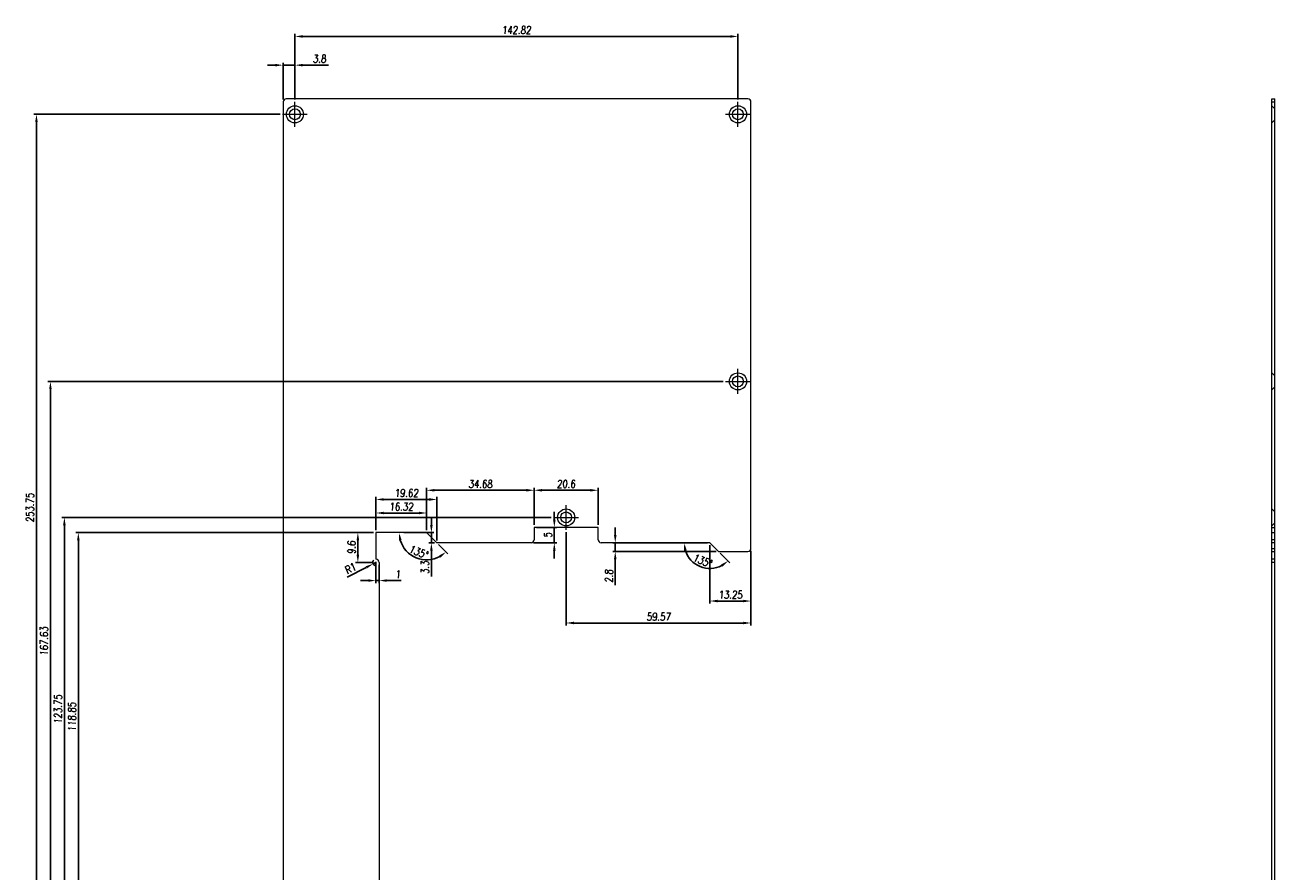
# Model space of a CAD drawing. Header units: millimetres. Extents: x 4497 to 11741, y 5958 to 12619.
# Tile 414 of 424: x 10125 to 10528, y 9598 to 9871. Entities that reach past the tile are written whole.
import ezdxf

# ---------------------------------------------------------------- set-up
doc = ezdxf.new("R2010")
doc.units = ezdxf.units.MM
doc.header["$LTSCALE"] = 0.8
doc.header["$PDMODE"] = 3
doc.header["$PDSIZE"] = 0.3125
doc.linetypes.add('CENTER', pattern=[50.8, 31.75, -6.35, 6.35, -6.35])
doc.linetypes.add('HIDDEN', pattern=[9.525, 6.35, -3.175])
doc.layers.get('0').update_dxf_attribs({"linetype": 'CONTINUOUS', "lineweight": 0})
doc.layers.get('Defpoints').update_dxf_attribs({"linetype": 'CONTINUOUS', "lineweight": 0})
for name, color, linetype, lineweight in [('1', 2, 'CENTER', 0), ('2', 3, 'CONTINUOUS', 0), ('3', 5, 'HIDDEN', 0)]:
    doc.layers.add(name, color=color, linetype=linetype, lineweight=lineweight)
doc.styles.get("Standard").update_dxf_attribs({"font": 'romans.shx', "width": 0.8, "oblique": 5, "bigfont": 'whgtxt.shx'})
doc.dimstyles.get("Standard").update_dxf_attribs({"dimtxt": 2.5, "dimasz": 2.5, "dimexe": 0.8, "dimexo": 0.8, "dimgap": 0.8, "dimtad": 1, "dimdsep": 46, "dimtxsty": 'Standard', "dimcen": 0, "dimclrd": 3, "dimclre": 3, "dimclrt": 3, "dimazin": 0, "dimtp": 0.001, "dimtm": 0.001, "dimtfac": 1, "dimtmove": 0, "dimatfit": 3, "dimfxl": 0, "dimtolj": 1, "dimarcsym": 0})

# ---------------------------------------------------------------- blocks, each defined once
blk = doc.blocks.new('X')
at = {"layer": '1'}
for p, q in [((5251.84, 13719.59), (5251.84, 13727.59)), ((5247.84, 13723.59), (5255.84, 13723.59))]:
    blk.add_line(p, q, dxfattribs=at)
blk = doc.blocks.new('*D453')
at = {"layer": '2', "color": 3, "lineweight": -2}
for p, q in [((10237.76, 9697.58), (10237.76, 9690.71)), ((10238.76, 9696.58), (10238.76, 9690.71)), ((10235.26, 9691.51), (10232.76, 9691.51)), ((10237.76, 9691.51), (10238.76, 9691.51)), ((10241.26, 9691.51), (10245.88, 9691.51))]:
    blk.add_line(p, q, dxfattribs=at)
at = {"layer": '2', "color": 3}
for points in [[(10235.26, 9691.93), (10235.26, 9691.1), (10237.76, 9691.51)], [(10241.26, 9691.93), (10241.26, 9691.1), (10238.76, 9691.51)]]:
    blk.add_solid(points, dxfattribs=at)
at = {"layer": 'Defpoints', "color": 0}
for p in [(10237.76, 9698.38), (10238.76, 9697.38), (10237.76, 9691.51)]:
    blk.add_point(p, dxfattribs=at)
at = {"layer": '2', "color": 3, "insert": (10244.82, 9693.56), "char_height": 2.5, "attachment_point": 5}
blk.add_mtext('\\A1;1', dxfattribs=at)
blk = doc.blocks.new('*D454')
at = {"layer": '2', "color": 3, "lineweight": -2}
for p, q in [((10236.96, 9706.98), (10231.13, 9706.98)), ((10231.93, 9704.48), (10231.93, 9699.88)), ((10236.96, 9697.38), (10231.13, 9697.38))]:
    blk.add_line(p, q, dxfattribs=at)
at = {"layer": '2', "color": 3}
for points in [[(10231.51, 9704.48), (10232.35, 9704.48), (10231.93, 9706.98)], [(10231.51, 9699.88), (10232.35, 9699.88), (10231.93, 9697.38)]]:
    blk.add_solid(points, dxfattribs=at)
at = {"layer": 'Defpoints', "color": 0}
for p in [(10237.76, 9706.98), (10231.93, 9697.38), (10237.76, 9697.38)]:
    blk.add_point(p, dxfattribs=at)
at = {"layer": '2', "color": 3, "insert": (10229.88, 9702.18), "char_height": 2.5, "attachment_point": 5, "rotation": 90}
blk.add_mtext('\\A1;9.6', dxfattribs=at)
blk = doc.blocks.new('*D455')
at = {"layer": '2', "color": 3, "lineweight": -2}
for p, q in [((10237.76, 9707.78), (10237.76, 9714.1)), ((10240.26, 9713.3), (10251.59, 9713.3)), ((10254.09, 9707.78), (10254.09, 9714.1))]:
    blk.add_line(p, q, dxfattribs=at)
at = {"layer": '2', "color": 3}
for points in [[(10240.26, 9713.72), (10240.26, 9712.89), (10237.76, 9713.3)], [(10251.59, 9713.72), (10251.59, 9712.89), (10254.09, 9713.3)]]:
    blk.add_solid(points, dxfattribs=at)
at = {"layer": 'Defpoints', "color": 0}
for p in [(10254.09, 9713.3), (10237.76, 9706.98), (10254.09, 9706.98)]:
    blk.add_point(p, dxfattribs=at)
at = {"layer": '2', "color": 3, "insert": (10245.93, 9715.35), "char_height": 2.5, "attachment_point": 5}
blk.add_mtext('\\A1;16.32', dxfattribs=at)
blk = doc.blocks.new('*D456')
at = {"layer": '2', "color": 3, "lineweight": -2}
for p, q in [((10237.76, 9707.78), (10237.76, 9718.48)), ((10257.39, 9704.48), (10257.39, 9718.48)), ((10254.89, 9717.68), (10240.26, 9717.68))]:
    blk.add_line(p, q, dxfattribs=at)
at = {"layer": '2', "color": 3}
for points in [[(10240.26, 9718.09), (10240.26, 9717.26), (10237.76, 9717.68)], [(10254.89, 9718.09), (10254.89, 9717.26), (10257.39, 9717.68)]]:
    blk.add_solid(points, dxfattribs=at)
at = {"layer": 'Defpoints', "color": 0}
for p in [(10237.76, 9717.68), (10237.76, 9706.98), (10257.39, 9703.68)]:
    blk.add_point(p, dxfattribs=at)
at = {"layer": '2', "color": 3, "insert": (10247.58, 9719.73), "char_height": 2.5, "attachment_point": 5}
blk.add_mtext('\\A1;19.62', dxfattribs=at)
blk = doc.blocks.new('*D457')
at = {"layer": '2', "color": 3, "lineweight": -2}
for p, q in [((10254.09, 9707.78), (10254.09, 9721.44)), ((10256.59, 9720.64), (10286.26, 9720.64)), ((10288.76, 9709.48), (10288.76, 9721.44))]:
    blk.add_line(p, q, dxfattribs=at)
at = {"layer": '2', "color": 3}
for points in [[(10256.59, 9721.05), (10256.59, 9720.22), (10254.09, 9720.64)], [(10286.26, 9721.05), (10286.26, 9720.22), (10288.76, 9720.64)]]:
    blk.add_solid(points, dxfattribs=at)
at = {"layer": 'Defpoints', "color": 0}
for p in [(10288.76, 9720.64), (10254.09, 9706.98), (10288.76, 9708.68)]:
    blk.add_point(p, dxfattribs=at)
at = {"layer": '2', "color": 3, "insert": (10271.43, 9722.69), "char_height": 2.5, "attachment_point": 5}
blk.add_mtext('\\A1;34.68', dxfattribs=at)
blk = doc.blocks.new('*D458')
at = {"layer": '2', "color": 3, "lineweight": -2}
for p, q in [((10205.33, 9857.74), (10202.83, 9857.74)), ((10207.83, 9846.68), (10207.83, 9858.54)), ((10207.83, 9857.74), (10211.63, 9857.74)), ((10211.63, 9846.68), (10211.63, 9858.54)), ((10214.13, 9857.74), (10222.48, 9857.74))]:
    blk.add_line(p, q, dxfattribs=at)
at = {"layer": '2', "color": 3}
for points in [[(10205.33, 9858.15), (10205.33, 9857.32), (10207.83, 9857.74)], [(10214.13, 9858.15), (10214.13, 9857.32), (10211.63, 9857.74)]]:
    blk.add_solid(points, dxfattribs=at)
at = {"layer": 'Defpoints', "color": 0}
for p in [(10211.63, 9857.74), (10207.83, 9845.88), (10211.63, 9845.88)]:
    blk.add_point(p, dxfattribs=at)
at = {"layer": '2', "color": 3, "insert": (10219.55, 9859.79), "char_height": 2.5, "attachment_point": 5}
blk.add_mtext('\\A1;3.8', dxfattribs=at)
blk = doc.blocks.new('*D459')
at = {"layer": '2', "color": 3, "lineweight": -2}
for p, q in [((10211.63, 9846.68), (10211.63, 9867.8)), ((10354.45, 9846.68), (10354.45, 9867.8)), ((10214.13, 9867), (10351.95, 9867))]:
    blk.add_line(p, q, dxfattribs=at)
at = {"layer": '2', "color": 3}
for points in [[(10214.13, 9867.42), (10214.13, 9866.59), (10211.63, 9867)], [(10351.95, 9867.42), (10351.95, 9866.59), (10354.45, 9867)]]:
    blk.add_solid(points, dxfattribs=at)
at = {"layer": 'Defpoints', "color": 0}
for p in [(10354.45, 9867), (10211.63, 9845.88), (10354.45, 9845.88)]:
    blk.add_point(p, dxfattribs=at)
at = {"layer": '2', "color": 3, "insert": (10283.04, 9869.05), "char_height": 2.5, "attachment_point": 5}
blk.add_mtext('\\A1;142.82', dxfattribs=at)
blk = doc.blocks.new('*D466')
at = {"layer": '2', "color": 3, "lineweight": -2}
for p, q in [((10236.96, 9706.98), (10141.03, 9706.98)), ((10141.83, 9590.63), (10141.83, 9704.48)), ((10197.03, 9588.13), (10141.03, 9588.13))]:
    blk.add_line(p, q, dxfattribs=at)
at = {"layer": '2', "color": 3}
for points in [[(10141.41, 9704.48), (10142.24, 9704.48), (10141.83, 9706.98)], [(10141.41, 9590.63), (10142.24, 9590.63), (10141.83, 9588.13)]]:
    blk.add_solid(points, dxfattribs=at)
at = {"layer": 'Defpoints', "color": 0}
for p in [(10141.83, 9706.98), (10237.76, 9706.98), (10197.83, 9588.13)]:
    blk.add_point(p, dxfattribs=at)
at = {"layer": '2', "color": 3, "insert": (10139.78, 9647.56), "char_height": 2.5, "attachment_point": 5, "rotation": 90}
blk.add_mtext('\\A1;118.85', dxfattribs=at)
blk = doc.blocks.new('*D467')
at = {"layer": '2', "color": 3, "lineweight": -2}
for p, q in [((10294.26, 9711.88), (10136.53, 9711.88)), ((10137.33, 9590.63), (10137.33, 9709.38)), ((10197.03, 9588.13), (10136.53, 9588.13))]:
    blk.add_line(p, q, dxfattribs=at)
at = {"layer": '2', "color": 3}
for points in [[(10136.91, 9709.38), (10137.74, 9709.38), (10137.33, 9711.88)], [(10136.91, 9590.63), (10137.74, 9590.63), (10137.33, 9588.13)]]:
    blk.add_solid(points, dxfattribs=at)
at = {"layer": 'Defpoints', "color": 0}
for p in [(10137.33, 9711.88), (10295.06, 9711.88), (10197.83, 9588.13)]:
    blk.add_point(p, dxfattribs=at)
at = {"layer": '2', "color": 3, "insert": (10135.28, 9650.01), "char_height": 2.5, "attachment_point": 5, "rotation": 90}
blk.add_mtext('\\A1;123.75', dxfattribs=at)
blk = doc.blocks.new('*D468')
at = {"layer": '2', "color": 3, "lineweight": -2}
for p, q in [((10349.65, 9755.76), (10132.03, 9755.76)), ((10132.83, 9590.63), (10132.83, 9753.26)), ((10197.03, 9588.13), (10132.03, 9588.13))]:
    blk.add_line(p, q, dxfattribs=at)
at = {"layer": '2', "color": 3}
for points in [[(10132.41, 9753.26), (10133.24, 9753.26), (10132.83, 9755.76)], [(10132.41, 9590.63), (10133.24, 9590.63), (10132.83, 9588.13)]]:
    blk.add_solid(points, dxfattribs=at)
at = {"layer": 'Defpoints', "color": 0}
for p in [(10132.83, 9755.76), (10350.45, 9755.76), (10197.83, 9588.13)]:
    blk.add_point(p, dxfattribs=at)
at = {"layer": '2', "color": 3, "insert": (10130.78, 9671.95), "char_height": 2.5, "attachment_point": 5, "rotation": 90}
blk.add_mtext('\\A1;167.63', dxfattribs=at)
blk = doc.blocks.new('*D469')
at = {"layer": '2', "color": 3, "lineweight": -2}
for p, q in [((10206.83, 9841.88), (10127.53, 9841.88)), ((10128.33, 9590.63), (10128.33, 9839.38)), ((10197.03, 9588.13), (10127.53, 9588.13))]:
    blk.add_line(p, q, dxfattribs=at)
at = {"layer": '2', "color": 3}
for points in [[(10127.91, 9839.38), (10128.74, 9839.38), (10128.33, 9841.88)], [(10127.91, 9590.63), (10128.74, 9590.63), (10128.33, 9588.13)]]:
    blk.add_solid(points, dxfattribs=at)
at = {"layer": 'Defpoints', "color": 0}
for p in [(10128.33, 9841.88), (10207.63, 9841.88), (10197.83, 9588.13)]:
    blk.add_point(p, dxfattribs=at)
at = {"layer": '2', "color": 3, "insert": (10126.28, 9715.01), "char_height": 2.5, "attachment_point": 5, "rotation": 90}
blk.add_mtext('\\A1;253.75', dxfattribs=at)
blk = doc.blocks.new('*D477')
at = {"layer": '2', "color": 3, "lineweight": -2}
for p, q in [((10295.25, 9711.18), (10295.25, 9713.68)), ((10289.56, 9708.68), (10296.05, 9708.68)), ((10295.25, 9703.68), (10295.25, 9708.68)), ((10288.56, 9703.68), (10296.05, 9703.68)), ((10295.25, 9701.18), (10295.25, 9698.68))]:
    blk.add_line(p, q, dxfattribs=at)
at = {"layer": '2', "color": 3}
for points in [[(10294.84, 9711.18), (10295.67, 9711.18), (10295.25, 9708.68)], [(10294.84, 9701.18), (10295.67, 9701.18), (10295.25, 9703.68)]]:
    blk.add_solid(points, dxfattribs=at)
at = {"layer": 'Defpoints', "color": 0}
for p in [(10288.76, 9708.68), (10295.25, 9708.68), (10287.76, 9703.68)]:
    blk.add_point(p, dxfattribs=at)
at = {"layer": '2', "color": 3, "insert": (10293.2, 9706.18), "char_height": 2.5, "attachment_point": 5, "rotation": 90}
blk.add_mtext('\\A1;5', dxfattribs=at)
blk = doc.blocks.new('*D478')
at = {"layer": '2', "color": 3, "lineweight": -2}
for p, q in [((10255.63, 9709.48), (10255.63, 9711.98)), ((10246.73, 9706.98), (10256.43, 9706.98)), ((10255.63, 9706.98), (10255.63, 9703.68)), ((10256.59, 9703.68), (10254.83, 9703.68)), ((10255.63, 9701.18), (10255.63, 9692.81))]:
    blk.add_line(p, q, dxfattribs=at)
at = {"layer": '2', "color": 3}
for points in [[(10255.21, 9709.48), (10256.04, 9709.48), (10255.63, 9706.98)], [(10255.21, 9701.18), (10256.04, 9701.18), (10255.63, 9703.68)]]:
    blk.add_solid(points, dxfattribs=at)
at = {"layer": 'Defpoints', "color": 0}
for p in [(10245.93, 9706.98), (10255.63, 9703.68), (10257.39, 9703.68)]:
    blk.add_point(p, dxfattribs=at)
at = {"layer": '2', "color": 3, "insert": (10253.58, 9695.75), "char_height": 2.5, "attachment_point": 5, "rotation": 90}
blk.add_mtext('\\A1;3.3', dxfattribs=at)
blk = doc.blocks.new('*D479')
at = {"layer": '2', "color": 3, "lineweight": -2}
blk.add_line((10257.95, 9703.12), (10260.9, 9700.17), dxfattribs=at)
blk.add_arc((10254.09, 9706.98), 8.83, 196.2769, 298.7231, dxfattribs=at)
at = {"layer": '2', "color": 3}
for points in [[(10245.2, 9704.45), (10246.03, 9704.57), (10245.26, 9706.98)], [(10258.08, 9699.57), (10258.58, 9698.91), (10260.33, 9700.74)]]:
    blk.add_solid(points, dxfattribs=at)
at = {"layer": 'Defpoints', "color": 0}
for p in [(10237.76, 9706.98), (10254.09, 9706.98), (10254.09, 9706.98), (10257.39, 9703.68), (10247.84, 9700.74)]:
    blk.add_point(p, dxfattribs=at)
at = {"layer": '2', "color": 3, "insert": (10251.49, 9700.72), "char_height": 2.5, "attachment_point": 5, "rotation": 337.5}
blk.add_mtext('\\A1;135°', dxfattribs=at)
blk = doc.blocks.new('*D480')
at = {"layer": '2', "color": 3, "lineweight": -2}
for p, q in [((10228.45, 9692.57), (10234.65, 9695.78)), ((10237.76, 9697.38), (10236.88, 9696.92))]:
    blk.add_line(p, q, dxfattribs=at)
blk.add_arc((10237.76, 9697.38), 1, 135.8366, 253.1531, dxfattribs=at)
at = {"layer": '2', "color": 3}
blk.add_solid([(10234.46, 9696.15), (10234.85, 9695.41), (10236.88, 9696.92)], dxfattribs=at)
at = {"layer": 'Defpoints', "color": 0}
for p in [(10236.88, 9696.92), (10237.76, 9697.38)]:
    blk.add_point(p, dxfattribs=at)
at = {"layer": '2', "color": 3, "insert": (10229.5, 9695.42), "char_height": 2.5, "attachment_point": 5, "rotation": 27.3165}
blk.add_mtext('\\A1;R1', dxfattribs=at)
blk = doc.blocks.new('*D481')
at = {"layer": '2', "color": 3, "lineweight": -2}
for p, q in [((10288.76, 9709.48), (10288.76, 9721.44)), ((10291.26, 9720.64), (10306.86, 9720.64)), ((10309.36, 9709.48), (10309.36, 9721.44))]:
    blk.add_line(p, q, dxfattribs=at)
at = {"layer": '2', "color": 3}
for points in [[(10291.26, 9721.05), (10291.26, 9720.22), (10288.76, 9720.64)], [(10306.86, 9721.05), (10306.86, 9720.22), (10309.36, 9720.64)]]:
    blk.add_solid(points, dxfattribs=at)
at = {"layer": 'Defpoints', "color": 0}
for p in [(10309.36, 9720.64), (10288.76, 9708.68), (10309.36, 9708.68)]:
    blk.add_point(p, dxfattribs=at)
at = {"layer": '2', "color": 3, "insert": (10299.06, 9722.69), "char_height": 2.5, "attachment_point": 5}
blk.add_mtext('\\A1;20.6', dxfattribs=at)
blk = doc.blocks.new('*D482')
at = {"layer": '2', "color": 3, "lineweight": -2}
for p, q in [((10314.89, 9706.18), (10314.89, 9708.68)), ((10344.59, 9703.68), (10314.09, 9703.68)), ((10314.89, 9703.68), (10314.89, 9700.88)), ((10347.39, 9700.88), (10314.09, 9700.88)), ((10314.89, 9698.38), (10314.89, 9690))]:
    blk.add_line(p, q, dxfattribs=at)
at = {"layer": '2', "color": 3}
for points in [[(10314.47, 9706.18), (10315.3, 9706.18), (10314.89, 9703.68)], [(10314.47, 9698.38), (10315.3, 9698.38), (10314.89, 9700.88)]]:
    blk.add_solid(points, dxfattribs=at)
at = {"layer": 'Defpoints', "color": 0}
for p in [(10345.39, 9703.68), (10314.89, 9700.88), (10348.19, 9700.88)]:
    blk.add_point(p, dxfattribs=at)
at = {"layer": '2', "color": 3, "insert": (10312.84, 9692.94), "char_height": 2.5, "attachment_point": 5, "rotation": 90}
blk.add_mtext('\\A1;2.8', dxfattribs=at)
blk = doc.blocks.new('*D483')
at = {"layer": '2', "color": 3, "lineweight": -2}
blk.add_line((10348.75, 9700.32), (10351.8, 9697.27), dxfattribs=at)
blk.add_arc((10345.39, 9703.68), 8.27, 197.3828, 297.6172, dxfattribs=at)
at = {"layer": '2', "color": 3}
for points in [[(10337.08, 9701.15), (10337.91, 9701.27), (10337.12, 9703.68)], [(10348.98, 9696.69), (10349.47, 9696.02), (10351.24, 9697.83)]]:
    blk.add_solid(points, dxfattribs=at)
at = {"layer": 'Defpoints', "color": 0}
for p in [(10310.36, 9703.68), (10345.39, 9703.68), (10345.39, 9703.68), (10348.19, 9700.88), (10339.54, 9697.83)]:
    blk.add_point(p, dxfattribs=at)
at = {"layer": '2', "color": 3, "insert": (10343.01, 9697.93), "char_height": 2.5, "attachment_point": 5, "rotation": 337.5}
blk.add_mtext('\\A1;135°', dxfattribs=at)
blk = doc.blocks.new('*D484')
at = {"layer": '2', "color": 3, "lineweight": -2}
for p, q in [((10345.39, 9702.88), (10345.39, 9684.11)), ((10358.63, 9701.08), (10358.63, 9684.11)), ((10356.13, 9684.91), (10347.89, 9684.91))]:
    blk.add_line(p, q, dxfattribs=at)
at = {"layer": '2', "color": 3}
for points in [[(10347.89, 9685.33), (10347.89, 9684.5), (10345.39, 9684.91)], [(10356.13, 9685.33), (10356.13, 9684.5), (10358.63, 9684.91)]]:
    blk.add_solid(points, dxfattribs=at)
at = {"layer": 'Defpoints', "color": 0}
for p in [(10345.39, 9703.68), (10358.63, 9701.88), (10345.39, 9684.91)]:
    blk.add_point(p, dxfattribs=at)
at = {"layer": '2', "color": 3, "insert": (10352.01, 9686.96), "char_height": 2.5, "attachment_point": 5}
blk.add_mtext('\\A1;13.25', dxfattribs=at)
blk = doc.blocks.new('*D499')
at = {"layer": '2', "color": 3, "lineweight": -2}
for p, q in [((10299.06, 9707.08), (10299.06, 9677.03)), ((10358.63, 9701.08), (10358.63, 9677.03)), ((10356.13, 9677.83), (10301.56, 9677.83))]:
    blk.add_line(p, q, dxfattribs=at)
at = {"layer": '2', "color": 3}
for points in [[(10301.56, 9678.25), (10301.56, 9677.42), (10299.06, 9677.83)], [(10356.13, 9678.25), (10356.13, 9677.42), (10358.63, 9677.83)]]:
    blk.add_solid(points, dxfattribs=at)
at = {"layer": 'Defpoints', "color": 0}
for p in [(10299.06, 9707.88), (10358.63, 9701.88), (10299.06, 9677.83)]:
    blk.add_point(p, dxfattribs=at)
at = {"layer": '2', "color": 3, "insert": (10328.85, 9679.88), "char_height": 2.5, "attachment_point": 5}
blk.add_mtext('\\A1;59.57', dxfattribs=at)

msp = doc.modelspace()

# ---------------------------------------------------------------- linework, layer by layer
at = {"linetype": 'Continuous'}
for p, q in [((10207.834, 9845.882), (10207.834, 9330.382)), ((10357.634, 9846.882), (10208.834, 9846.882)), ((10358.634, 9701.882), (10358.634, 9845.882)), ((10526.549, 9329.382), (10526.549, 9846.882)), ((10526.549, 9846.882), (10527.549, 9846.882)), ((10526.549, 9845.882), (10527.549, 9845.882)), ((10527.549, 9329.382), (10527.549, 9846.882)), ((10237.764, 9706.982), (10237.764, 9698.382)), ((10254.089, 9706.982), (10237.764, 9706.982)), ((10257.389, 9703.682), (10254.089, 9706.982)), ((10288.764, 9708.682), (10288.764, 9704.682)), ((10309.364, 9708.682), (10288.764, 9708.682)), ((10309.364, 9704.682), (10309.364, 9708.682)), ((10287.764, 9703.682), (10257.389, 9703.682)), ((10345.389, 9703.682), (10310.364, 9703.682)), ((10345.389, 9703.682), (10348.189, 9700.882)), ((10348.189, 9700.882), (10357.634, 9700.882)), ((10526.549, 9701.882), (10527.549, 9701.882)), ((10526.549, 9700.882), (10527.549, 9700.882)), ((10527.549, 9698.382), (10526.549, 9698.382)), ((10238.764, 9697.382), (10238.764, 9543.682)), ((10527.549, 9697.382), (10526.549, 9697.382))]:
    msp.add_line(p, q, dxfattribs=at)
for centre, radius in [((10211.634, 9841.882), 2.75), ((10211.634, 9841.882), 1.75), ((10354.454, 9841.882), 2.75), ((10354.454, 9841.882), 1.75), ((10354.454, 9755.762), 2.75), ((10354.454, 9755.762), 1.75), ((10299.064, 9711.882), 2.75), ((10299.064, 9711.882), 1.75)]:
    msp.add_circle(centre, radius, dxfattribs=at)
for centre, start, end in [((10208.834, 9845.882), 90, 180), ((10357.634, 9845.882), 0, 90), ((10287.764, 9704.682), 270, 0), ((10310.364, 9704.682), 180, 270), ((10237.764, 9697.382), 0, 90), ((10357.634, 9701.882), 270, 0)]:
    msp.add_arc(centre, 1, start, end, dxfattribs=at)
at = {"layer": '3'}
for p, q in [((10526.549, 9844.632), (10527.549, 9843.632)), ((10527.549, 9840.132), (10526.549, 9839.132)), ((10527.549, 9757.512), (10526.549, 9758.512)), ((10527.549, 9754.012), (10526.549, 9753.012)), ((10527.549, 9713.632), (10526.549, 9714.632)), ((10527.549, 9710.132), (10526.549, 9709.132)), ((10526.549, 9708.682), (10527.549, 9708.682)), ((10526.549, 9706.982), (10527.549, 9706.982)), ((10527.549, 9704.682), (10526.549, 9704.682)), ((10527.549, 9703.682), (10526.549, 9703.682))]:
    msp.add_line(p, q, dxfattribs=at)

# ---------------------------------------------------------------- block references
for p in [(4959.796, -3881.71), (5102.616, -3881.71), (5102.616, -3967.83), (5047.226, -4011.71)]:
    msp.add_blockref('X', p)

# ---------------------------------------------------------------- dimensions: what is measured, and where the dimension line sits
at = {"layer": '2'}
for base, p1, p2, picture, middle in [((10354.454, 9867.004), (10211.634, 9845.882), (10354.454, 9845.882), '*D459', (10283.044, 9869.054)), ((10288.7643, 9720.6358), (10254.0886, 9706.982), (10288.7643, 9708.682), '*D457', (10271.4264, 9722.6858)), ((10309.364, 9720.636), (10288.764, 9708.682), (10309.364, 9708.682), '*D481', (10299.064, 9722.686)), ((10237.7643, 9717.6753), (10257.3886, 9703.682), (10237.7643, 9706.982), '*D456', (10247.5764, 9719.7253)), ((10254.0886, 9713.3026), (10237.7643, 9706.982), (10254.0886, 9706.982), '*D455', (10245.9264, 9715.3526)), ((10299.064, 9677.835), (10358.634, 9701.882), (10299.064, 9707.882), '*D499', (10328.849, 9679.885)), ((10345.3886, 9684.912), (10358.6343, 9701.882), (10345.3886, 9703.682), '*D484', (10352.0114, 9686.962))]:
    dim = msp.add_linear_dim(base=base, p1=p1, p2=p2, dimstyle='Standard', override={"dimazin": 2}, dxfattribs=at)
    dim.commit()
    dim.dimension.update_dxf_attribs({"geometry": picture, "text_midpoint": middle})
for base, p1, p2, picture, middle in [((10211.634, 9857.735), (10207.834, 9845.882), (10211.634, 9845.882), '*D458', (10219.555, 9857.735)), ((10237.764, 9691.513), (10238.764, 9697.382), (10237.764, 9698.382), '*D453', (10244.823, 9691.513))]:
    dim = msp.add_linear_dim(base=base, p1=p1, p2=p2, dimstyle='Standard', override={"dimazin": 2}, dxfattribs=at)
    dim.commit()
    dim.dimension.update_dxf_attribs({"geometry": picture, "text_midpoint": middle, "dimtype": 160})
for base, p1, p2, picture, middle in [((10128.326, 9841.882), (10197.834, 9588.132), (10207.634, 9841.882), '*D469', (10126.276, 9715.007)), ((10132.826, 9755.762), (10197.834, 9588.132), (10350.454, 9755.762), '*D468', (10130.776, 9671.947)), ((10137.326, 9711.882), (10197.834, 9588.132), (10295.064, 9711.882), '*D467', (10135.276, 9650.007)), ((10295.253, 9708.682), (10287.764, 9703.682), (10288.764, 9708.682), '*D477', (10293.203, 9706.182)), ((10141.826, 9706.982), (10197.834, 9588.132), (10237.764, 9706.982), '*D466', (10139.776, 9647.557)), ((10231.929, 9697.382), (10237.764, 9706.982), (10237.764, 9697.382), '*D454', (10229.879, 9702.182)), ((10314.887, 9700.882), (10345.389, 9703.682), (10348.189, 9700.882), '*D482', (10312.837, 9692.941))]:
    dim = msp.add_linear_dim(base=base, p1=p1, p2=p2, angle=90, dimstyle='Standard', override={"dimazin": 2}, dxfattribs=at)
    dim.commit()
    dim.dimension.update_dxf_attribs({"geometry": picture, "text_midpoint": middle})
dim = msp.add_linear_dim(base=(10255.627, 9703.682), p1=(10245.926, 9706.982), p2=(10257.389, 9703.682), angle=90, dimstyle='Standard', override={"dimazin": 2}, dxfattribs=at)
dim.commit()
dim.dimension.update_dxf_attribs({"geometry": '*D478', "text_midpoint": (10255.627, 9695.746), "dimtype": 160})
for base, line1, line2, picture, middle in [((10247.845, 9700.738), ((10257.389, 9703.682), (10254.089, 9706.982)), ((10254.089, 9706.982), (10237.764, 9706.982)), '*D479', (10251.494, 9700.718)), ((10339.539, 9697.833), ((10345.389, 9703.682), (10348.189, 9700.882)), ((10345.389, 9703.682), (10310.364, 9703.682)), '*D483', (10343.007, 9697.934))]:
    dim = msp.add_angular_dim_2l(base=base, line1=line1, line2=line2, dimstyle='Standard', override={"dimazin": 2}, dxfattribs=at)
    dim.commit()
    dim.dimension.update_dxf_attribs({"geometry": picture, "text_midpoint": middle})
dim = msp.add_radius_dim(center=(10237.764, 9697.382), mpoint=(10236.876, 9696.923), dimstyle='Standard', override={"dimazin": 2}, dxfattribs=at)
dim.commit()
dim.dimension.update_dxf_attribs({"geometry": '*D480', "text_midpoint": (10229.5, 9695.421)})

doc.saveas('drawing.dxf')
